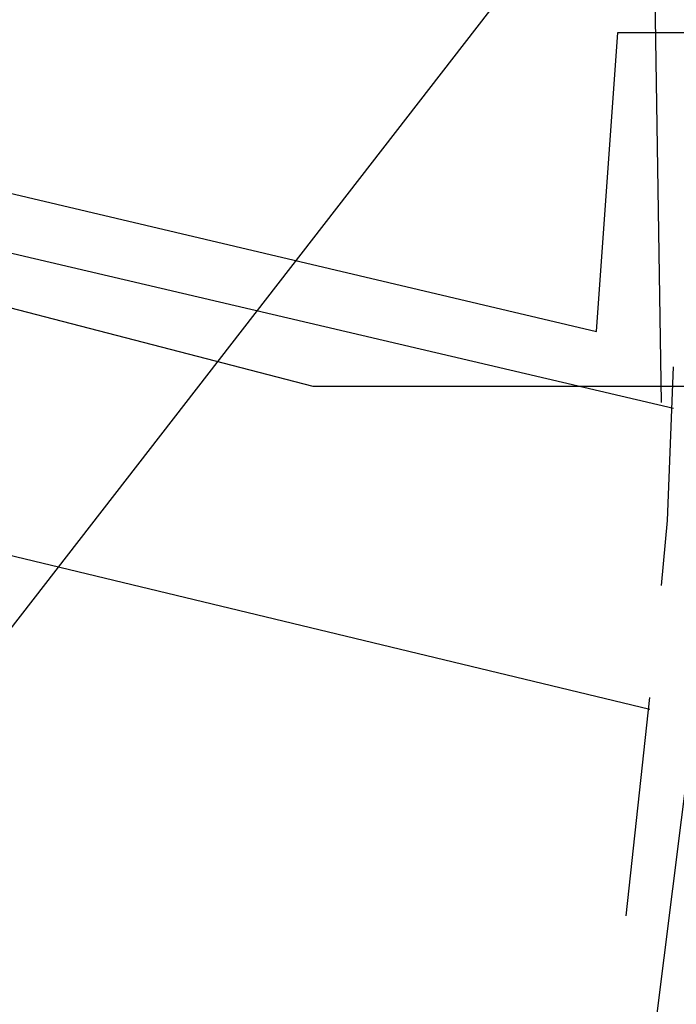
# Model space of a CAD drawing. Header units: feet. Extents: x -79 to 198, y -22 to 181.
# Tile 832 of 982: x 136.06 to 137.54, y 104.9 to 107.12. Entities that reach past the tile are written whole.
import ezdxf

# ---------------------------------------------------------------- set-up
doc = ezdxf.new("R2010")
doc.units = ezdxf.units.FT
for name, color, linetype in [('A-AREA-COMUN', 252, 'CONTINUOUS'), ('A-AREA-UNIDAD', 30, 'CONTINUOUS'), ('A-LINEA', 7, 'CONTINUOUS')]:
    doc.layers.add(name, color=color, linetype=linetype)

msp = doc.modelspace()

# ---------------------------------------------------------------- linework, layer by layer
at = {"layer": 'A-AREA-COMUN'}
msp.add_lwpolyline([(144.16, 97.7244), (145.952, 104.5689), (147.168, 110.9333), (147.712, 116.0178), (146.912, 109.8489), (146, 105.3689), (144.72, 105.3689), (138.64, 106.7733), (138.48, 106.5244), (137.792, 106.5244), (137.76, 106.2933), (136.72, 106.2933), (135.488, 106.6133), (135.36, 106.1689), (133.568, 106.1689), (122.048, 108.9244), (121.152, 108.9244), (118.8, 109.4578)], dxfattribs=at)
at = {"layer": 'A-AREA-UNIDAD'}
msp.add_lwpolyline([(119.36, 110.0089), (121.312, 109.5289), (121.92, 112.4089), (122.88, 112.4089), (135.808, 109.3333), (135.872, 108.1778), (135.552, 106.8444), (137.36, 106.4178), (137.408, 107.0933), (138.16, 107.0933), (137.888, 115.6089), (137.088, 126.2044), (136.16, 134.0622)], dxfattribs=at)
at = {"layer": 'A-LINEA'}
for p, q in [((124.6928, 91.1125), (138.3191, 108.6919)), ((124.6928, 91.1125), (138.3191, 108.6919)), ((135.4267, 106.7378), (137.5333, 106.2444)), ((135.4267, 106.7378), (137.5333, 106.2444)), ((137.32, 103.4711), (137.72, 106.6578)), ((137.32, 103.4711), (137.72, 106.6578)), ((135.2667, 106.0978), (137.48, 105.5644)), ((135.2667, 106.0978), (137.48, 105.5644)), ((137.4267, 105.0978), (137.48, 105.5911)), ((137.4267, 105.0978), (137.48, 105.5911))]:
    msp.add_line(p, q, dxfattribs=at)
for points in [[(137.5067, 106.2578), (137.4533, 109.6311), (137.3467, 112.9911), (137.1867, 116.3644), (136.9733, 119.7244), (136.72, 123.0844), (136.4, 126.4444), (136.04, 129.7911), (135.6267, 133.1378), (135.16, 136.4711), (134.64, 139.8044), (134.0667, 143.1244)], [(137.5067, 106.2578), (137.4533, 109.5911), (137.3467, 112.9244), (137.2, 116.2444), (136.9867, 119.5778), (136.7333, 122.8978), (136.4267, 126.2178), (136.0667, 129.5244), (135.6667, 132.8311), (135.2, 136.1378), (134.6933, 139.4311), (134.1333, 142.7111)], [(137.5067, 105.8444), (137.52, 105.9911), (137.5333, 106.3378)], [(137.5067, 105.8444), (137.52, 105.9911), (137.5333, 106.3378)]]:
    msp.add_lwpolyline(points, dxfattribs=at)

doc.saveas('drawing.dxf')
